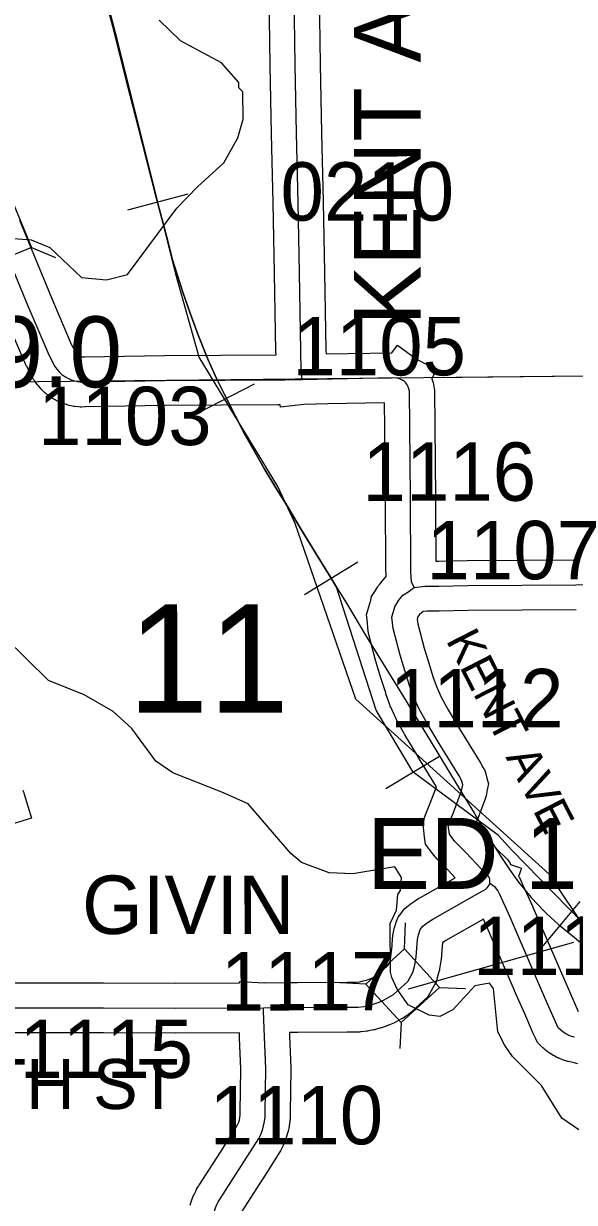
# Model space of a CAD drawing. Extents: x 23.6 to 68.7, y -63 to -29.
# Drawn here: x 43.046 to 43.707, y -53.63 to -52.217 of the extents above; entities that cross this region are included whole.
import ezdxf

# ---------------------------------------------------------------- set-up
doc = ezdxf.new("R2010")
doc.units = 0
for name, color, linetype in [('tdCoHydroRiver', 7, 'Continuous'), ('tdCoRRCL', 7, 'Continuous'), ('tdCoSecRdNmbr', 7, 'Continuous'), ('tdCoSecRdTxt', 7, 'Continuous'), ('tdCoSecRteBand', 7, 'Continuous'), ('tdCoSecRteCL', 7, 'Continuous'), ('tdCoSectLine', 7, 'Continuous'), ('tdCoSectLinePart', 7, 'Continuous'), ('tdCoSectNmbr', 7, 'Continuous'), ('tdCoStrucSec', 7, 'Continuous'), ('tdCoStrucSecCoName', 7, 'Continuous'), ('tdCoStrucSecFHWANum', 7, 'Continuous'), ('tdCoSurfEarth', 7, 'Continuous'), ('tdCoSurfGravel', 7, 'Continuous'), ('tdCoUnicrpTwnTxt', 7, 'Continuous')]:
    doc.layers.add(name, color=color, linetype=linetype)

msp = doc.modelspace()

# ---------------------------------------------------------------- linework, layer by layer
at = {"layer": 'tdCoHydroRiver'}
for points in [[(42.9824, -52.4703), (43.0551, -52.4759), (43.0773, -52.4852), (43.1155, -52.5211), (43.1455, -52.524), (43.1707, -52.5175), (43.2299, -52.438), (43.2549, -52.4125), (43.2862, -52.3838), (43.3033, -52.3536), (43.3094, -52.3314), (43.3091, -52.2983), (43.3043, -52.2936), (43.3043, -52.2873), (43.2835, -52.2638), (43.2343, -52.2374), (43.2088, -52.2124)], [(43.7124, -53.5431), (43.6918, -53.5291), (43.6677, -53.4899), (43.6326, -53.4555), (43.623, -53.4414), (43.615, -53.4257), (43.6098, -53.3736), (43.605, -53.3674), (43.5876, -53.3707), (43.5611, -53.3993), (43.5454, -53.4074), (43.5327, -53.4059), (43.5074, -53.3935), (43.4945, -53.3747), (43.4881, -53.3606), (43.4865, -53.3543), (43.4859, -53.2959), (43.4936, -53.28), (43.495, -53.2611), (43.4982, -53.2563), (43.4996, -53.2405), (43.4916, -53.2279), (43.4411, -53.2363), (43.4127, -53.235), (43.3795, -53.2227), (43.3667, -53.2118), (43.3156, -53.1523), (43.2839, -53.1384), (43.2253, -53.1152), (43.2047, -53.1012), (43.1759, -53.062), (43.1536, -53.0417), (43.1187, -53.0215), (43.0759, -53.0046), (43.0233, -52.953)]]:
    msp.add_lwpolyline(points, dxfattribs=at)
at = {"layer": 'tdCoRRCL'}
for p, q in [((43.2431, -52.4213), (43.1706, -52.4403)), ((43.3228, -52.649), (43.2561, -52.6833)), ((43.4473, -52.8625), (43.3833, -52.9016)), ((43.5451, -53.0955), (43.4808, -53.1342)), ((43.7134, -53.2693), (43.6657, -53.3272))]:
    msp.add_line(p, q, dxfattribs=at)
for points in [[(44.555, -55.2334), (44.3204, -54.7666), (44.2256, -54.5796), (44.1803, -54.4522), (44.1123, -54.2523), (43.9549, -53.5875), (43.9035, -53.4917), (43.827, -53.4008), (43.7226, -53.3054), (43.6767, -53.2367), (43.4449, -53.0268), (43.372, -52.816), (43.3511, -52.7719), (43.2566, -52.6165), (43.2289, -52.5173), (43.1585, -52.2369), (43.1014, -52.0196), (43.0867, -51.9692), (42.814, -50.9297), (42.7987, -50.8099), (42.7465, -50.3169), (42.7416, -50.0559)], [(43.1386, -52.1664), (43.1543, -52.2244), (43.1709, -52.2904), (43.184, -52.3415), (43.2057, -52.4265), (43.2152, -52.4624), (43.2199, -52.4807), (43.2249, -52.4999), (43.2304, -52.5174), (43.2377, -52.54), (43.2461, -52.5638), (43.2553, -52.589), (43.2673, -52.6189), (43.2781, -52.643), (43.2867, -52.6608), (43.3004, -52.6873), (43.3116, -52.7096), (43.3242, -52.7319), (43.3347, -52.75), (43.3486, -52.7733), (43.3625, -52.795), (43.3793, -52.8234), (43.3976, -52.8532), (43.4131, -52.8784), (43.4216, -52.8924), (43.4346, -52.9135), (43.4563, -52.9502), (43.4744, -52.9793), (43.5051, -53.0294), (43.5352, -53.0784), (43.5662, -53.1298), (43.5808, -53.1537), (43.5871, -53.1641), (43.5892, -53.1675), (43.6039, -53.1919), (43.6178, -53.2142), (43.6291, -53.2312), (43.6398, -53.2462), (43.655, -53.2645), (43.6707, -53.2811), (43.6734, -53.2839), (43.6881, -53.297), (43.7043, -53.3104), (43.7646, -53.361)], [(43.8684, -53.4499), (43.632, -53.2077), (43.616, -53.1904), (43.5134, -53.1144), (43.4693, -53.04), (43.4216, -52.8924), (43.4131, -52.8784), (43.3976, -52.8532), (43.3793, -52.8234), (43.3625, -52.795), (43.3486, -52.7733), (43.3347, -52.75), (43.3242, -52.7319), (43.3116, -52.7096), (43.3004, -52.6873), (43.2867, -52.6608), (43.2781, -52.643), (43.2673, -52.6189), (43.2553, -52.589), (43.2461, -52.5638), (43.2377, -52.54), (43.2304, -52.5174), (43.2249, -52.4999), (43.2199, -52.4807), (43.2152, -52.4624), (43.2057, -52.4265), (43.184, -52.3415), (43.1709, -52.2904), (43.1543, -52.2244), (43.1386, -52.1664)]]:
    msp.add_lwpolyline(points, dxfattribs=at)
at = {"layer": 'tdCoSecRteBand'}
for points in [[(43.1167, -52.6164), (43.1192, -52.6164), (43.2151, -52.6145), (43.2154, -52.6145), (43.2156, -52.6145), (43.349, -52.6138), (43.3489, -52.6094), (43.347, -52.5162), (43.347, -52.5161), (43.347, -52.516), (43.3455, -52.4318), (43.3435, -52.3489), (43.3435, -52.3488), (43.3435, -52.3488), (43.3419, -52.2669), (43.3419, -52.2668), (43.3419, -52.2666), (43.3409, -52.1826)], [(43.4009, -52.1814), (43.4019, -52.2658), (43.4035, -52.3475), (43.4055, -52.4305), (43.4055, -52.4306), (43.4055, -52.4307), (43.407, -52.5149), (43.4089, -52.6083), (43.4089, -52.6084), (43.4089, -52.6085), (43.409, -52.6128), (43.488, -52.6113), (43.4949, -52.6022), (43.5171, -52.6188), (43.5415, -52.6319), (43.536, -52.6422), (43.5361, -52.6425), (43.5369, -52.645), (43.5376, -52.6472), (43.538, -52.6494), (43.5385, -52.652), (43.5389, -52.6544), (43.539, -52.6568), (43.5397, -52.6992), (43.5397, -52.6993), (43.5397, -52.6994), (43.5404, -52.7848), (43.5404, -52.7848), (43.5404, -52.7849), (43.5409, -52.8613)], [(43.0409, -52.4522), (43.0787, -52.5435), (43.1032, -52.6009), (43.1092, -52.612), (43.1098, -52.6128), (43.1104, -52.6136), (43.1112, -52.6143), (43.112, -52.6149), (43.1128, -52.6154), (43.1138, -52.6158), (43.1147, -52.6161), (43.1157, -52.6163), (43.1167, -52.6164)], [(43.023, -53.3668), (43.1418, -53.3668), (43.1419, -53.3668), (43.142, -53.3668), (43.2281, -53.3673), (43.3038, -53.367), (43.3053, -53.3669), (43.3054, -53.3654), (43.3346, -53.3668), (43.3638, -53.3667), (43.3746, -53.3666), (43.4345, -53.3661), (43.4351, -53.3661), (43.4356, -53.3661), (43.441, -53.3663), (43.4452, -53.3661), (43.4494, -53.3656), (43.4536, -53.3647), (43.4577, -53.3636), (43.4617, -53.3622), (43.4656, -53.3605), (43.4693, -53.3584), (43.4717, -53.3569), (43.4833, -53.3463), (43.4853, -53.3428), (43.4863, -53.3392), (43.4873, -53.3322), (43.4882, -53.3231), (43.4889, -53.3131), (43.489, -53.3117), (43.4893, -53.3103), (43.4902, -53.3044), (43.4907, -53.3019), (43.4915, -53.2995), (43.4937, -53.2931), (43.4954, -53.2882), (43.4986, -53.2841), (43.5016, -53.2804), (43.5036, -53.2779), (43.5061, -53.2759), (43.51, -53.2727), (43.5111, -53.2718), (43.5123, -53.271), (43.5205, -53.2656), (43.5214, -53.265), (43.5223, -53.2645), (43.564, -53.2409), (43.5554, -53.232), (43.5421, -53.2182), (43.541, -53.217), (43.54, -53.2157), (43.5333, -53.207), (43.5283, -53.2005), (43.5273, -53.1923), (43.5263, -53.1842), (43.526, -53.1815), (43.5261, -53.1788), (43.5264, -53.1746), (43.5267, -53.1699), (43.5284, -53.1654), (43.5338, -53.1517), (43.5414, -53.1319), (43.5192, -53.0957), (43.5191, -53.0955), (43.519, -53.0953), (43.5037, -53.0697), (43.5034, -53.0692), (43.5032, -53.0688), (43.4941, -53.0523), (43.4935, -53.0513), (43.493, -53.0502), (43.4866, -53.0362), (43.4861, -53.035), (43.4856, -53.0337), (43.4809, -53.0204), (43.4808, -53.0199), (43.4806, -53.0194), (43.4749, -53.0014), (43.4749, -53.0013), (43.4749, -53.0012), (43.4692, -52.9827), (43.469, -52.9821), (43.4689, -52.9815), (43.4605, -52.9494), (43.4599, -52.9473), (43.4597, -52.9451), (43.4582, -52.9315), (43.4576, -52.9258), (43.4591, -52.9202), (43.4626, -52.9079), (43.4637, -52.9037), (43.466, -52.9001), (43.471, -52.8922), (43.4721, -52.8904), (43.4734, -52.8889), (43.4783, -52.8829), (43.481, -52.8797), (43.4811, -52.8796), (43.481, -52.8753), (43.4809, -52.8747), (43.4809, -52.8742), (43.4804, -52.7852), (43.4797, -52.7001), (43.4792, -52.6714), (43.411, -52.6727), (43.3825, -52.6733), (43.3542, -52.6766), (43.3538, -52.6738), (43.351, -52.6739), (43.351, -52.6738), (43.2161, -52.6745), (43.1202, -52.6764), (43.12, -52.6764), (43.1198, -52.6764), (43.1155, -52.6765), (43.1139, -52.6765), (43.1123, -52.6763), (43.108, -52.6759), (43.1064, -52.6757), (43.1048, -52.6754), (43.1007, -52.6745), (43.0991, -52.6741), (43.0975, -52.6736), (43.0935, -52.6723), (43.0919, -52.6718), (43.0905, -52.6711), (43.0866, -52.6694), (43.0851, -52.6687), (43.0837, -52.6679), (43.08, -52.6657), (43.0786, -52.6649), (43.0773, -52.6639), (43.0739, -52.6613), (43.0726, -52.6604), (43.0714, -52.6593), (43.0683, -52.6564), (43.0671, -52.6553), (43.0661, -52.654), (43.0633, -52.6508), (43.0622, -52.6496), (43.0613, -52.6482), (43.0589, -52.6447), (43.0579, -52.6433), (43.0571, -52.6419), (43.0497, -52.628), (43.0491, -52.6269), (43.0486, -52.6257), (43.0234, -52.567)], [(43.5409, -52.8613), (43.5439, -52.8613), (43.5784, -52.8606), (43.5786, -52.8606), (43.5788, -52.8606), (43.7083, -52.8596)], [(43.709, -52.9196), (43.5795, -52.9206), (43.5449, -52.9213), (43.5446, -52.9213), (43.5443, -52.9213), (43.5298, -52.9213), (43.5257, -52.9218), (43.523, -52.9237), (43.5228, -52.9238), (43.5227, -52.9239), (43.5217, -52.9246), (43.5208, -52.9257), (43.5192, -52.9282), (43.5185, -52.9308), (43.5191, -52.9364), (43.5268, -52.9657), (43.5322, -52.9835), (43.5377, -53.0009), (43.5418, -53.0125), (43.5471, -53.0243), (43.5555, -53.0394), (43.5704, -53.0644), (43.5942, -53.1032), (43.5945, -53.1036), (43.5947, -53.104), (43.5977, -53.1092), (43.5996, -53.1125), (43.6006, -53.1162), (43.602, -53.1216), (43.6039, -53.1285), (43.6025, -53.1354), (43.601, -53.1428), (43.6005, -53.1453), (43.5996, -53.1477), (43.5898, -53.1733), (43.5897, -53.1734), (43.5897, -53.1735), (43.5876, -53.1789), (43.5986, -53.1903), (43.5987, -53.1903), (43.5987, -53.1904), (43.6165, -53.209), (43.6235, -53.2157), (43.6252, -53.2173), (43.6266, -53.2191), (43.6278, -53.2207), (43.6294, -53.2228), (43.6304, -53.2249), (43.6436, -53.2295), (43.6401, -53.2393), (43.6413, -53.2408), (43.6429, -53.2443), (43.6449, -53.249), (43.6571, -53.2759), (43.6572, -53.2762), (43.6573, -53.2764), (43.6902, -53.3525), (43.7023, -53.3802), (43.7023, -53.3802), (43.7024, -53.3802), (43.7115, -53.4012)], [(43.0452, -53.136), (43.0461, -53.139), (43.0466, -53.1407), (43.0554, -53.1694), (42.998, -53.1869)], [(43.7113, -53.464), (43.7067, -53.4628), (43.7014, -53.4617), (43.7001, -53.4615), (43.699, -53.4612), (43.6953, -53.4601), (43.6938, -53.4597), (43.6924, -53.4591), (43.6888, -53.4577), (43.6874, -53.4571), (43.6861, -53.4564), (43.6827, -53.4547), (43.6814, -53.454), (43.6801, -53.4531), (43.6769, -53.451), (43.6756, -53.4502), (43.6744, -53.4492), (43.6715, -53.4468), (43.6703, -53.4458), (43.6692, -53.4448), (43.6665, -53.4421), (43.6629, -53.4385), (43.6607, -53.434), (43.6573, -53.4269), (43.657, -53.4263), (43.6567, -53.4257), (43.6474, -53.4042), (43.6352, -53.3765), (43.6352, -53.3764), (43.6351, -53.3763), (43.6024, -53.3005), (43.5979, -53.2906), (43.5528, -53.3161), (43.5487, -53.3189), (43.548, -53.3277), (43.548, -53.3281), (43.548, -53.3284), (43.547, -53.3388), (43.5469, -53.3396), (43.5468, -53.3405), (43.5453, -53.3501), (43.545, -53.3519), (43.5445, -53.3536), (43.5421, -53.3625), (43.5411, -53.366), (43.5393, -53.3692), (43.5331, -53.3801), (43.5307, -53.3842), (43.5272, -53.3874), (43.5102, -53.403), (43.5083, -53.4047), (43.5062, -53.4061), (43.5007, -53.4096), (43.4998, -53.4102), (43.4988, -53.4107), (43.4931, -53.4138), (43.4921, -53.4143), (43.491, -53.4148), (43.4851, -53.4174), (43.4841, -53.4179), (43.483, -53.4183), (43.4769, -53.4205), (43.4759, -53.4208), (43.4748, -53.4211), (43.4685, -53.4229), (43.4675, -53.4232), (43.4664, -53.4234), (43.46, -53.4246), (43.4589, -53.4249), (43.4578, -53.425), (43.4513, -53.4258), (43.4502, -53.4259), (43.4491, -53.426), (43.4426, -53.4263), (43.4415, -53.4263), (43.4404, -53.4263), (43.4344, -53.4261), (43.3751, -53.4266), (43.375, -53.4266), (43.375, -53.4266), (43.3651, -53.4266), (43.3652, -53.4307), (43.3652, -53.4307), (43.3652, -53.4308), (43.3669, -53.4686), (43.3669, -53.4695), (43.3669, -53.4704), (43.3661, -53.523), (43.3661, -53.5233), (43.3661, -53.5236), (43.3659, -53.529), (43.3658, -53.5303), (43.3657, -53.5315), (43.365, -53.5369), (43.3649, -53.5382), (43.3646, -53.5394), (43.3635, -53.5447), (43.3632, -53.5459), (43.3629, -53.5472), (43.3613, -53.5523), (43.361, -53.5535), (43.3605, -53.5547), (43.3585, -53.5597), (43.358, -53.5609), (43.3575, -53.5621), (43.3551, -53.5669), (43.3544, -53.5683), (43.3536, -53.5696), (43.333, -53.6021), (43.3329, -53.6023), (43.3328, -53.6025), (43.3074, -53.6416)], [(43.2461, -53.6337), (43.2473, -53.6295), (43.2477, -53.6283), (43.2481, -53.6271), (43.2497, -53.623), (43.2501, -53.6219), (43.2506, -53.6208), (43.2526, -53.6168), (43.2531, -53.6157), (43.2537, -53.6146), (43.2559, -53.6108), (43.2563, -53.6102), (43.2567, -53.6096), (43.2824, -53.57), (43.302, -53.5389), (43.3032, -53.5365), (43.3042, -53.5339), (43.305, -53.5312), (43.3056, -53.5284), (43.306, -53.5255), (43.3061, -53.5217), (43.3069, -53.4703), (43.3053, -53.4334), (43.305, -53.427), (43.2282, -53.4273), (43.2281, -53.4273), (43.2279, -53.4273), (43.1417, -53.4268), (43.023, -53.4268)]]:
    msp.add_lwpolyline(points, dxfattribs=at)
at = {"layer": 'tdCoSecRteCL'}
for points in [[(43.3804, -52.6433), (43.3793, -52.6336), (43.3789, -52.6089), (43.377, -52.5155), (43.3755, -52.4312), (43.3735, -52.3482), (43.3719, -52.2663), (43.3709, -52.1818)], [(43.0128, -52.4627), (43.051, -52.5552), (43.0762, -52.6139), (43.0836, -52.6277), (43.086, -52.6312), (43.0888, -52.6344), (43.0919, -52.6373), (43.0953, -52.6399), (43.099, -52.642), (43.1029, -52.6438), (43.1069, -52.6451), (43.1111, -52.646), (43.1153, -52.6465), (43.1196, -52.6464), (43.2157, -52.6445), (43.3595, -52.6437), (43.3804, -52.6433)], [(43.3804, -52.6433), (43.489, -52.6412), (43.4934, -52.6415), (43.496, -52.642), (43.4985, -52.6429), (43.5009, -52.6442)], [(43.5147, -52.893), (43.5147, -52.8929), (43.5114, -52.8861), (43.5109, -52.874), (43.5104, -52.785), (43.5097, -52.6997), (43.509, -52.6573), (43.5085, -52.6547), (43.5076, -52.6521), (43.5064, -52.6498), (43.5049, -52.6476), (43.503, -52.6457), (43.5009, -52.6442)], [(43.5147, -52.893), (43.528, -52.8913), (43.5442, -52.8913), (43.579, -52.8906), (43.7087, -52.8896), (43.7455, -52.8888), (43.801, -52.8878), (43.9946, -52.8846), (44.0095, -52.8845)], [(43.6054, -53.2479), (43.6056, -53.2461), (43.6057, -53.2444), (43.6054, -53.2426), (43.6048, -53.2407), (43.6039, -53.2389), (43.6027, -53.2373), (43.5953, -53.2301), (43.577, -53.2111), (43.5637, -53.1973), (43.5571, -53.1887), (43.5561, -53.1806), (43.5563, -53.1764), (43.5618, -53.1626), (43.5716, -53.1369), (43.5731, -53.1295), (43.5716, -53.1241), (43.5687, -53.1189), (43.5447, -53.08), (43.5295, -53.0543), (43.5203, -53.0378), (43.5139, -53.0237), (43.5092, -53.0104), (43.5036, -52.9924), (43.4979, -52.9739), (43.4895, -52.9419), (43.488, -52.9283), (43.4915, -52.916), (43.4964, -52.9081), (43.5013, -52.9022), (43.5059, -52.8991), (43.5147, -52.893)], [(43.334, -53.3968), (43.3748, -53.3966), (43.4348, -53.3961), (43.4412, -53.3963), (43.4477, -53.396), (43.4542, -53.3952), (43.4605, -53.394), (43.4668, -53.3922), (43.4729, -53.39), (43.4788, -53.3874), (43.4845, -53.3843), (43.49, -53.3808), (43.507, -53.3653), (43.5132, -53.3544), (43.5156, -53.3456), (43.5171, -53.3359), (43.5181, -53.3256), (43.5188, -53.3152), (43.5198, -53.3093), (43.5221, -53.3029), (43.525, -53.2992), (43.529, -53.296), (43.5371, -53.2906), (43.5928, -53.259), (43.6007, -53.2546), (43.6023, -53.2532), (43.6036, -53.2516), (43.6047, -53.2498), (43.6054, -53.2479)], [(43.7072, -53.4323), (43.7035, -53.4313), (43.7, -53.4298), (43.6966, -53.4281), (43.6934, -53.426), (43.6904, -53.4235), (43.6877, -53.4208), (43.6842, -53.4137), (43.6749, -53.3922), (43.6627, -53.3644), (43.6298, -53.2883), (43.6175, -53.2612), (43.6153, -53.2562), (43.6124, -53.2525), (43.6054, -53.2479)], [(42.8083, -53.3991), (42.816, -53.3991), (42.9771, -53.3973), (43.019, -53.3968), (43.023, -53.3968), (43.1418, -53.3968), (43.2281, -53.3973), (43.334, -53.3968)], [(43.2774, -53.8936), (43.2769, -53.8701), (43.2746, -53.7565), (43.2733, -53.6603), (43.2735, -53.6508), (43.274, -53.6464), (43.2749, -53.6421), (43.2761, -53.6378), (43.2777, -53.6337), (43.2796, -53.6297), (43.2818, -53.6259), (43.3077, -53.5861), (43.3282, -53.5536), (43.3306, -53.5487), (43.3326, -53.5437), (43.3341, -53.5385), (43.3352, -53.5333), (43.3359, -53.5279), (43.3361, -53.5225), (43.3369, -53.4699), (43.3353, -53.4321), (43.3338, -53.4004), (43.334, -53.3968)]]:
    msp.add_lwpolyline(points, dxfattribs=at)
at = {"layer": 'tdCoSectLine'}
msp.add_lwpolyline([(42.7547, -52.6489), (43.7576, -52.6387)], dxfattribs=at)
at = {"layer": 'tdCoSectLinePart'}
for points in [[(43.5347, -52.641), (43.7576, -52.6387)], [(42.7547, -52.6489), (43.0594, -52.6458)]]:
    msp.add_lwpolyline(points, dxfattribs=at)
at = {"layer": 'tdCoStrucSec'}
for p, q in [((43.0555, -52.485), (43.0844, -52.497)), ((43.503, -53.3262), (43.5044, -53.295)), ((43.4568, -53.3684), (43.4255, -53.367)), ((43.5452, -53.3725), (43.5765, -53.3739)), ((43.499, -53.4147), (43.4976, -53.4459))]:
    msp.add_line(p, q, dxfattribs=at)
for points in [[(43.0316, -52.4271), (43.0555, -52.485), (42.9977, -52.5089), (42.9738, -52.451)], [(43.4568, -53.3684), (43.503, -53.3262), (43.5452, -53.3725), (43.499, -53.4147)]]:
    msp.add_lwpolyline(points, close=True, dxfattribs=at)
at = {"layer": 'tdCoStrucSecFHWANum'}
msp.add_line((43.7059, -53.3186), (43.5076, -53.3745), dxfattribs=at)
at = {"layer": 'tdCoSurfEarth'}
msp.add_lwpolyline([(43.7072, -53.4323), (43.7035, -53.4313), (43.7, -53.4298), (43.6966, -53.4281), (43.6934, -53.426), (43.6904, -53.4235), (43.6877, -53.4208), (43.6842, -53.4137), (43.6749, -53.3922), (43.6627, -53.3644), (43.6298, -53.2883), (43.6175, -53.2612), (43.6153, -53.2562), (43.6124, -53.2525), (43.6054, -53.2479)], dxfattribs=at)
at = {"layer": 'tdCoSurfGravel'}
for points in [[(43.3804, -52.6433), (43.3793, -52.6336), (43.3789, -52.6089), (43.377, -52.5155), (43.3755, -52.4312), (43.3735, -52.3482), (43.3719, -52.2663), (43.3709, -52.1818)], [(43.0128, -52.4627), (43.051, -52.5552), (43.0762, -52.6139), (43.0836, -52.6277), (43.086, -52.6312), (43.0888, -52.6344), (43.0919, -52.6373), (43.0953, -52.6399), (43.099, -52.642), (43.1029, -52.6438), (43.1069, -52.6451), (43.1111, -52.646), (43.1153, -52.6465), (43.1196, -52.6464), (43.2157, -52.6445), (43.3595, -52.6437), (43.3804, -52.6433), (43.489, -52.6412), (43.4934, -52.6415), (43.496, -52.642), (43.4985, -52.6429), (43.5009, -52.6442)], [(43.5147, -52.8929), (43.5114, -52.8861), (43.5109, -52.874), (43.5104, -52.785), (43.5097, -52.6997), (43.509, -52.6573), (43.5085, -52.6547), (43.5076, -52.6521), (43.5064, -52.6498), (43.5049, -52.6476), (43.503, -52.6457), (43.5009, -52.6442)], [(43.5147, -52.893), (43.528, -52.8913), (43.5442, -52.8913), (43.579, -52.8906), (43.7087, -52.8896), (43.7455, -52.8888), (43.801, -52.8878), (43.9946, -52.8846), (44.0095, -52.8845), (44.053, -52.8841), (44.2372, -52.8802), (44.308, -52.8795), (44.4794, -52.8763), (44.5938, -52.8733), (44.6125, -52.8732), (44.7202, -52.8713), (44.7391, -52.8708), (44.7597, -52.8703)], [(43.6054, -53.2479), (43.6056, -53.2461), (43.6057, -53.2444), (43.6054, -53.2426), (43.6048, -53.2407), (43.6039, -53.2389), (43.6027, -53.2373), (43.5953, -53.2301), (43.577, -53.2111), (43.5637, -53.1973), (43.5571, -53.1887), (43.5561, -53.1806), (43.5563, -53.1764), (43.5618, -53.1626), (43.5716, -53.1369), (43.5731, -53.1295), (43.5716, -53.1241), (43.5687, -53.1189), (43.5447, -53.08), (43.5295, -53.0543), (43.5203, -53.0378), (43.5139, -53.0237), (43.5092, -53.0104), (43.5036, -52.9924), (43.4979, -52.9739), (43.4895, -52.9419), (43.488, -52.9283), (43.4915, -52.916), (43.4964, -52.9081), (43.5013, -52.9022), (43.5059, -52.8991), (43.5147, -52.893), (43.5147, -52.8929)], [(43.023, -53.3968), (43.1418, -53.3968), (43.2281, -53.3973), (43.334, -53.3968), (43.3748, -53.3966), (43.4348, -53.3961), (43.4412, -53.3963), (43.4477, -53.396), (43.4542, -53.3952), (43.4605, -53.394), (43.4668, -53.3922), (43.4729, -53.39), (43.4788, -53.3874), (43.4845, -53.3843), (43.49, -53.3808), (43.507, -53.3653), (43.5132, -53.3544), (43.5156, -53.3456), (43.5171, -53.3359), (43.5181, -53.3256), (43.5188, -53.3152), (43.5198, -53.3093), (43.5221, -53.3029), (43.525, -53.2992), (43.529, -53.296), (43.5371, -53.2906), (43.5928, -53.259), (43.6007, -53.2546), (43.6023, -53.2532), (43.6036, -53.2516), (43.6047, -53.2498), (43.6054, -53.2479)], [(43.2749, -53.6421), (43.2761, -53.6378), (43.2777, -53.6337), (43.2796, -53.6297), (43.2818, -53.6259), (43.3077, -53.5861), (43.3282, -53.5536), (43.3306, -53.5487), (43.3326, -53.5437), (43.3341, -53.5385), (43.3352, -53.5333), (43.3359, -53.5279), (43.3361, -53.5225), (43.3369, -53.4699), (43.3353, -53.4321), (43.3338, -53.4004), (43.334, -53.3968)]]:
    msp.add_lwpolyline(points, dxfattribs=at)

# ---------------------------------------------------------------- texts
at = {"layer": 'tdCoSecRdNmbr'}
for s, rotation, p in [('0210', 0.0339, (43.3544, -52.453)), ('1105', 0.0339, (43.3687, -52.6386)), ('1103', 0.0336, (43.0634, -52.7222)), ('1116', 0.0339, (43.4528, -52.789)), ('1107', 0.034, (43.5296, -52.8831)), ('1112', 0.0339, (43.4857, -53.0606)), ('1114', 0.034, (43.5856, -53.3575)), ('1117', 0.0338, (43.2828, -53.4002)), ('1115', 0.0336, (43.0412, -53.4811)), ('1110', 0.0338, (43.2693, -53.5607))]:
    msp.add_text(s, height=0.07, rotation=rotation, dxfattribs=at).set_placement(p)
at = {"layer": 'tdCoSecRdTxt'}
for height, rotation, p in [(0.08, 90, (43.5224, -52.5783)), (0.04, 297.1094, (43.5524, -52.956))]:
    msp.add_text('KENT AVE', height=height, rotation=rotation, dxfattribs=at).set_placement(p)
msp.add_text('295TH ST', height=0.06, dxfattribs=at).set_placement((42.8663, -53.5183))
at = {"layer": 'tdCoSectNmbr'}
msp.add_text('11', height=0.13, rotation=0.0336, dxfattribs=at).set_placement((43.1713, -53.0431))
at = {"layer": 'tdCoStrucSecCoName'}
for s, p in [('ED 023269.0', (42.5007, -52.6528)), ('ED 113346.0', (43.4582, -53.2543))]:
    msp.add_text(s, height=0.085, dxfattribs=at).set_placement(p)
at = {"layer": 'tdCoUnicrpTwnTxt'}
msp.add_text('GIVIN', height=0.07, rotation=0.0339, dxfattribs=at).set_placement((43.1162, -53.3084))

doc.saveas('drawing.dxf')
